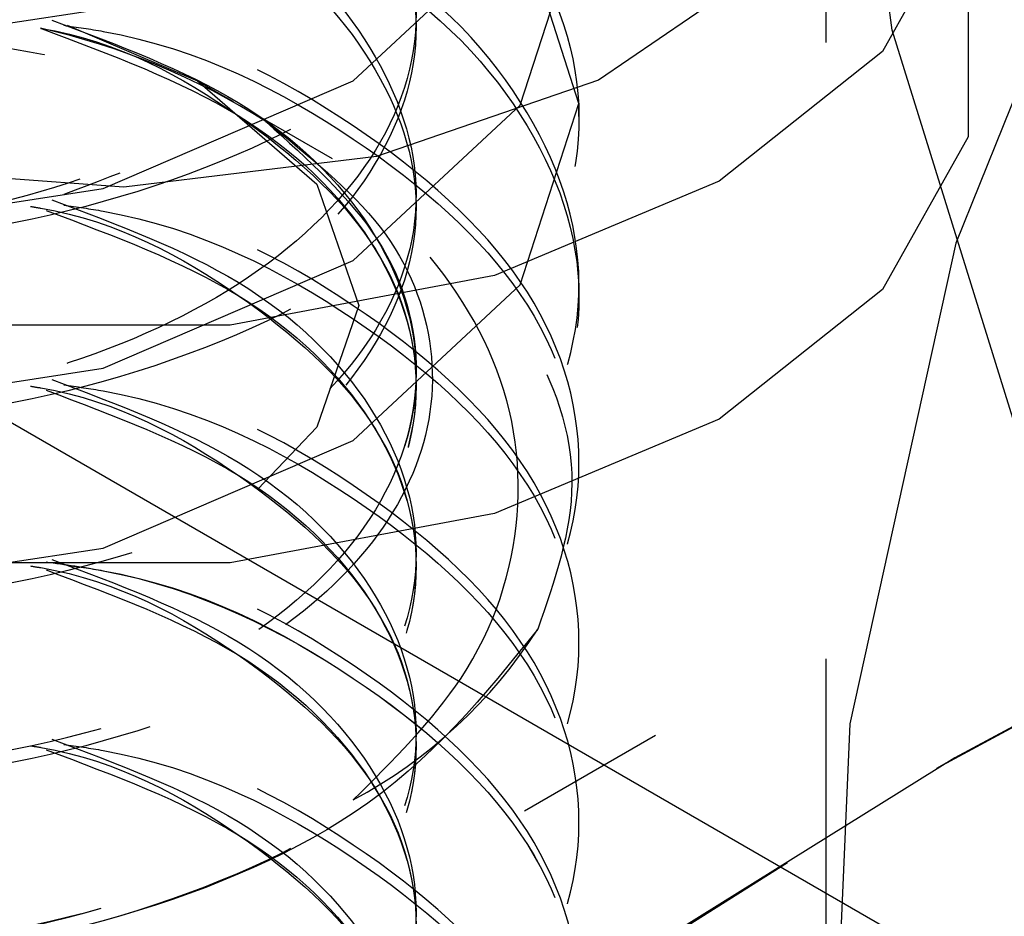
# Model space of a CAD drawing. Header units: inches. Extents: x 1907 to 2452, y -210 to -54.
# Tile 274 of 656: x 1996.67 to 1996.829, y -194.759 to -194.614. Entities that reach past the tile are written whole.
import ezdxf

# ---------------------------------------------------------------- set-up
doc = ezdxf.new("R2010")
doc.units = ezdxf.units.IN
doc.header["$LTSCALE"] = 0.5
doc.header["$MEASUREMENT"] = 0
doc.linetypes.add('HIDDEN', pattern=[0.22499999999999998, 0.15, -0.075])
doc.layers.add('SID-M-H', color=4, linetype='HIDDEN')
doc.layers.add('SID-M-S', color=105, linetype='Continuous')

msp = doc.modelspace()

# ---------------------------------------------------------------- linework, layer by layer
at = {"layer": 'SID-M-H'}
for p, q in [((1997.63872205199, -194.2296977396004), (1996.751421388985, -194.7419255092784)), ((1996.800303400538, -194.5172274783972), (1996.800303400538, -195.7665349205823)), ((1996.811072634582, -194.6152503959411), (1996.80073472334, -194.5368824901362)), ((1996.852159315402, -194.5732458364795), (1996.821384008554, -194.6498063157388)), ((1996.823390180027, -194.5939724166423), (1996.809467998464, -194.6187080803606)), ((1996.760254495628, -194.6271113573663), (1996.750739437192, -194.5976739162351)), ((1996.723642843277, -194.6234577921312), (1996.750739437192, -194.5982244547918)), ((1996.750739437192, -194.6273866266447), (1996.760254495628, -194.5979491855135)), ((1996.790472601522, -194.604887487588), (1996.763400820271, -194.6233396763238)), ((1996.823390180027, -194.6065405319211), (1996.823390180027, -194.6325491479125)), ((1996.635254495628, -194.6190763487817), (1996.683089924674, -194.611760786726)), ((1996.677243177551, -194.6144305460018), (1996.698389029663, -194.6234720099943)), ((1996.835091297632, -194.6926124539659), (1996.811072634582, -194.6152503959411)), ((1996.809467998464, -194.6187080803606), (1996.782986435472, -194.6397494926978)), ((1996.763400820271, -194.6233396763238), (1996.727417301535, -194.6357176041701)), ((1996.683089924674, -194.6409229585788), (1996.723642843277, -194.6234577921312)), ((1996.698389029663, -194.6234720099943), (1996.717743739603, -194.6401939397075)), ((1996.704236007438, -194.6268484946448), (1996.6983992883, -194.6234779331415)), ((1996.723642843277, -194.652619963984), (1996.750739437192, -194.6273866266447)), ((1996.750739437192, -194.6565487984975), (1996.760254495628, -194.6271113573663)), ((1996.760254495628, -194.6292377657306), (1996.760254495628, -194.6271113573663)), ((1996.720260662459, -194.6361023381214), (1996.708282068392, -194.6291849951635)), ((1996.823390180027, -194.6325491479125), (1996.809467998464, -194.6572848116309)), ((1996.727417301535, -194.6357176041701), (1996.686421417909, -194.6406799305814)), ((1996.686421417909, -194.6406799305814), (1996.644855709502, -194.6376889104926)), ((1996.635254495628, -194.6482385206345), (1996.683089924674, -194.6409229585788)), ((1996.717743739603, -194.6401939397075), (1996.724540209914, -194.6599188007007)), ((1996.782986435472, -194.6397494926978), (1996.746537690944, -194.6550369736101)), ((1996.821384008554, -194.6498063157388), (1996.804183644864, -194.7277713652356)), ((1996.683089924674, -194.6700851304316), (1996.723642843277, -194.652619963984)), ((1996.746537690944, -194.6550369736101), (1996.703689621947, -194.6630740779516)), ((1996.723642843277, -194.6817821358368), (1996.750739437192, -194.6565487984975)), ((1996.760254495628, -194.6583999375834), (1996.760254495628, -194.6562735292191)), ((1996.809467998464, -194.6572848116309), (1996.782986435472, -194.678326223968)), ((1996.724540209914, -194.6599188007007), (1996.717743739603, -194.6796436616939)), ((1996.703689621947, -194.6630740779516), (1996.658636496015, -194.6630740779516)), ((1996.635254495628, -194.6774006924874), (1996.683089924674, -194.6700851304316)), ((1996.782986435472, -194.678326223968), (1996.746537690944, -194.6936137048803)), ((1996.717743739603, -194.6796436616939), (1996.708161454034, -194.6896730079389)), ((1996.683089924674, -194.6992473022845), (1996.723642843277, -194.6817821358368)), ((1996.760254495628, -194.6875621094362), (1996.760254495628, -194.685435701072)), ((1996.746537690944, -194.6936137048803), (1996.703689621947, -194.7016508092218)), ((1996.635254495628, -194.7065628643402), (1996.683089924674, -194.6992473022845)), ((1996.703689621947, -194.7016508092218), (1996.658636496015, -194.7016508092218)), ((1996.760254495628, -194.7167242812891), (1996.760254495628, -194.7145978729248)), ((1996.804183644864, -194.7277713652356), (1996.80073472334, -194.8063409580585)), ((1996.821240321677, -194.7332883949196), (1996.727212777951, -194.7917343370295)), ((1996.821025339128, -194.7334125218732), (1996.818262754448, -194.7350078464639)), ((1996.709411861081, -194.8035127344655), (1996.818478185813, -194.7348834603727)), ((1996.760254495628, -194.7458864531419), (1996.760254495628, -194.7437600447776))]:
    msp.add_line(p, q, dxfattribs=at)
for centre, radius, start, end in [((1997.988570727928, -196.8503698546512), 2.417519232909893, 98.91130225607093, 118.9473342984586), ((1997.987442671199, -196.841124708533), 2.408942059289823, 99.0929003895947, 118.9544342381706), ((1996.647787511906, -194.7273144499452), 0.1151734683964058, 57.60975451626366, 77.40704000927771), ((1996.685230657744, -194.6686555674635), 0.08112169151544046, 298.2625837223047, 327.3783150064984)]:
    msp.add_arc(centre, radius, start, end, dxfattribs=at)
for points, knots in [([(1996.618464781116, -194.5919942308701), (1996.605131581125, -194.590711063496), (1996.578612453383, -194.5881589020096), (1996.543002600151, -194.5744761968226), (1996.516747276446, -194.55371357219), (1996.507004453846, -194.5271615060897), (1996.516761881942, -194.5006613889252), (1996.544565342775, -194.478460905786), (1996.586173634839, -194.4642345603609), (1996.635254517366, -194.4604210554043), (1996.684335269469, -194.4678796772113), (1996.725943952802, -194.4857520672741), (1996.753745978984, -194.5115948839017), (1996.763508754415, -194.5417512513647), (1996.753745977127, -194.5719076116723), (1996.72594396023, -194.5977504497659), (1996.684335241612, -194.6156227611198), (1996.635254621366, -194.6230816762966), (1996.586173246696, -194.6192670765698), (1996.544566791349, -194.6050448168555), (1996.516756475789, -194.5828290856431), (1996.507024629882, -194.5563858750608), (1996.516671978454, -194.529621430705), (1996.544904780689, -194.5083694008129), (1996.572353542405, -194.4961853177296), (1996.58928513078, -194.4949836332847), (1996.590222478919, -194.4949171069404)], [0, 0, 0, 0, 0.03674274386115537, 0.07307964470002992, 0.1170958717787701, 0.161112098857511, 0.2051283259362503, 0.2491445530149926, 0.2931607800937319, 0.3371770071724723, 0.3811932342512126, 0.4252094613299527, 0.4692256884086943, 0.5132419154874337, 0.5572581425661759, 0.6012743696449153, 0.6452905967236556, 0.6893068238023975, 0.7333230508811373, 0.777339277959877, 0.8213555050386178, 0.8653717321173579, 0.9093879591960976, 0.9534041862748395, 0.9974204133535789, 1, 1, 1, 1]), ([(1996.549778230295, -194.5137072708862), (1996.554683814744, -194.5099671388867), (1996.566864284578, -194.5006804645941), (1996.596680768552, -194.4911849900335), (1996.635218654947, -194.4885137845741), (1996.673971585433, -194.4947943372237), (1996.70677403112, -194.5092710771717), (1996.728703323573, -194.5300381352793), (1996.736401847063, -194.5542058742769), (1996.728702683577, -194.5783739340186), (1996.706776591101, -194.5991400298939), (1996.673961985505, -194.6136202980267), (1996.635254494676, -194.6198877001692), (1996.596547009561, -194.6172655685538), (1996.563732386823, -194.6064305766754), (1996.541806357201, -194.5893097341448), (1996.534106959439, -194.5687870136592), (1996.541806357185, -194.5482642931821), (1996.563732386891, -194.531143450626), (1996.596547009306, -194.5203084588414), (1996.635254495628, -194.5176863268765), (1996.673961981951, -194.523953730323), (1996.706776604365, -194.5384339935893), (1996.728702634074, -194.5592001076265), (1996.736402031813, -194.5833680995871), (1996.728702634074, -194.6075360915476), (1996.706776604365, -194.6283022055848), (1996.673961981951, -194.6427824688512), (1996.635254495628, -194.6490498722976), (1996.596547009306, -194.6464277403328), (1996.563732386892, -194.635592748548), (1996.541806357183, -194.6184719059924), (1996.534106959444, -194.5979491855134), (1996.541806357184, -194.5774264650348), (1996.563732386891, -194.5603056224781), (1996.59654700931, -194.5494706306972), (1996.635254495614, -194.546848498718), (1996.673961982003, -194.5531159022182), (1996.70677660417, -194.5675961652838), (1996.728702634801, -194.5883622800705), (1996.736402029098, -194.6125302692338), (1996.728702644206, -194.6366982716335), (1996.70677656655, -194.6574643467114), (1996.67396212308, -194.671944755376), (1996.635253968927, -194.6782116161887), (1996.596548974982, -194.6755915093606), (1996.563725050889, -194.6647489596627), (1996.541833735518, -194.6476563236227), (1996.534004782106, -194.6270283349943), (1996.542187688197, -194.6068984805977), (1996.557825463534, -194.5924532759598), (1996.572496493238, -194.5881111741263), (1996.57614907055, -194.5870301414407)], [0, 0, 0, 0, 0.01375995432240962, 0.03416569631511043, 0.05457143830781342, 0.07497718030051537, 0.09538292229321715, 0.1157886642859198, 0.136194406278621, 0.1566001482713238, 0.1770058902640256, 0.1974116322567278, 0.2178173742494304, 0.2382231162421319, 0.2586288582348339, 0.2790346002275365, 0.2994403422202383, 0.3198460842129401, 0.3402518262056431, 0.3606575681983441, 0.3810633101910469, 0.4014690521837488, 0.4218747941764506, 0.4422805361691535, 0.4626862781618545, 0.4830920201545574, 0.503497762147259, 0.5239035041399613, 0.544309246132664, 0.5647149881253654, 0.5851207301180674, 0.60552647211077, 0.6259322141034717, 0.6463379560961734, 0.6667436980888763, 0.6871494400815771, 0.7075551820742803, 0.7279609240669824, 0.7483666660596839, 0.7687724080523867, 0.7891781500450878, 0.8095838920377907, 0.8299896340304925, 0.8503953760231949, 0.8708011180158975, 0.8912068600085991, 0.911612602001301, 0.9320183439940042, 0.9524240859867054, 0.9728298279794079, 0.993235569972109, 1, 1, 1, 1]), ([(1996.676675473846, -194.4977965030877), (1996.67882755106, -194.4980984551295), (1996.697028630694, -194.5006521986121), (1996.725655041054, -194.5155685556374), (1996.753823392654, -194.5405817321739), (1996.763488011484, -194.5709604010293), (1996.753751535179, -194.6010571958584), (1996.725942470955, -194.6269159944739), (1996.684335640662, -194.6447840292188), (1996.635254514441, -194.6522440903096), (1996.586173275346, -194.648429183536), (1996.544566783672, -194.6342070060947), (1996.516756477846, -194.6119912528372), (1996.507024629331, -194.5855480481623), (1996.516671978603, -194.5587836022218), (1996.544904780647, -194.537531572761), (1996.572353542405, -194.5253474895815), (1996.58928513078, -194.5241458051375), (1996.590222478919, -194.5240792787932)], [0, 0, 0, 0, 0.009448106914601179, 0.07990686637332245, 0.150365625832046, 0.2208243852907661, 0.2912831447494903, 0.3617419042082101, 0.432200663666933, 0.5026594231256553, 0.5731181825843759, 0.6435769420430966, 0.7140357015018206, 0.7844944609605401, 0.8549532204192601, 0.9254119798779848, 0.9958707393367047, 1, 1, 1, 1]), ([(1996.590222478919, -194.6156211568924), (1996.581527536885, -194.613237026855), (1996.561562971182, -194.6077627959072), (1996.54195454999, -194.5912849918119), (1996.53406725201, -194.5709539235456), (1996.541816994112, -194.5503798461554), (1996.563729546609, -194.5332727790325), (1996.596547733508, -194.5224340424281), (1996.635254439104, -194.519813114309), (1996.673961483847, -194.526079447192), (1996.706778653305, -194.5405627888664), (1996.728694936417, -194.5613176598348), (1996.736430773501, -194.5855275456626), (1996.72859536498, -194.6095392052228), (1996.708001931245, -194.6300664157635), (1996.68668184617, -194.638122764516), (1996.676675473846, -194.6419039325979)], [0, 0, 0, 0, 0.05649815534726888, 0.1297261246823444, 0.202954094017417, 0.2761820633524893, 0.3494100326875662, 0.4226380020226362, 0.4958659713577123, 0.5690939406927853, 0.6423219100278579, 0.7155498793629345, 0.7887778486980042, 0.8620058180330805, 0.9352337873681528, 1, 1, 1, 1]), ([(1996.676675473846, -194.5269586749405), (1996.67882755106, -194.5272606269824), (1996.697028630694, -194.5298143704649), (1996.725655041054, -194.5447307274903), (1996.753823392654, -194.5697439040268), (1996.763488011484, -194.6001225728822), (1996.753751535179, -194.6302193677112), (1996.725942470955, -194.6560781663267), (1996.684335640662, -194.6739462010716), (1996.635254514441, -194.6814062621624), (1996.586173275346, -194.6775913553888), (1996.544566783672, -194.6633691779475), (1996.516756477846, -194.64115342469), (1996.507024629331, -194.6147102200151), (1996.516671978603, -194.5879457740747), (1996.544904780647, -194.5666937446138), (1996.572353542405, -194.5545096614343), (1996.58928513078, -194.5533079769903), (1996.590222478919, -194.5532414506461)], [0, 0, 0, 0, 0.009448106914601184, 0.07990686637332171, 0.1503656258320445, 0.2208243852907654, 0.2912831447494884, 0.3617419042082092, 0.4322006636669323, 0.502659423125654, 0.5731181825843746, 0.6435769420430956, 0.7140357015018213, 0.7844944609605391, 0.8549532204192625, 0.925411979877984, 0.995870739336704, 1, 1, 1, 1]), ([(1996.702492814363, -194.56545817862), (1996.709864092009, -194.5682757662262), (1996.731369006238, -194.5764957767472), (1996.753413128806, -194.599371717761), (1996.763597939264, -194.6291599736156), (1996.75372208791, -194.6594149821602), (1996.72595033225, -194.6852313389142), (1996.684333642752, -194.7031109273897), (1996.635254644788, -194.7105672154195), (1996.586174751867, -194.7067558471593), (1996.544560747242, -194.6925232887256), (1996.516779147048, -194.6703455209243), (1996.506939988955, -194.6437607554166), (1996.516987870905, -194.6175245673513), (1996.541048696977, -194.5966263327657), (1996.565268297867, -194.5896440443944), (1996.57523791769, -194.5867698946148)], [0, 0, 0, 0, 0.03944746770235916, 0.1150837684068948, 0.1907200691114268, 0.2663563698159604, 0.3419926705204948, 0.4176289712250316, 0.4932652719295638, 0.5689015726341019, 0.6445378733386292, 0.720174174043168, 0.7958104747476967, 0.8714467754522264, 0.9470830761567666, 1, 1, 1, 1]), ([(1996.694554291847, -194.5661625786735), (1996.698138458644, -194.5676203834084), (1996.712736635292, -194.5735579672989), (1996.728308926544, -194.5907924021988), (1996.736534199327, -194.6146059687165), (1996.72856767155, -194.6387238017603), (1996.708007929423, -194.6592237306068), (1996.686683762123, -194.6672833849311), (1996.676675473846, -194.6710661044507)], [0, 0, 0, 0, 0.06246205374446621, 0.2544055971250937, 0.4463491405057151, 0.638292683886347, 0.8302362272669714, 1, 1, 1, 1]), ([(1996.579883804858, -194.6122224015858), (1996.568231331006, -194.6155329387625), (1996.542267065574, -194.6229095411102), (1996.516930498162, -194.6445212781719), (1996.506955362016, -194.6708069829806), (1996.516775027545, -194.6973784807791), (1996.544561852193, -194.7195598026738), (1996.586174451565, -194.7337914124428), (1996.635254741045, -194.7376030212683), (1996.684333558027, -194.7301467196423), (1996.725950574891, -194.7122669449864), (1996.75372120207, -194.6864513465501), (1996.763601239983, -194.656193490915), (1996.75340081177, -194.6264158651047), (1996.731560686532, -194.60366802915), (1996.710326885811, -194.5955304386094), (1996.703213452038, -194.5928043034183)], [0, 0, 0, 0, 0.06113451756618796, 0.1362211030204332, 0.211307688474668, 0.2863942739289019, 0.3614808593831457, 0.4365674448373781, 0.5116540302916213, 0.5867406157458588, 0.6618272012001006, 0.73691378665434, 0.8120003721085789, 0.8870869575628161, 0.9621735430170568, 1, 1, 1, 1]), ([(1996.699649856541, -194.5933959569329), (1996.708041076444, -194.5965724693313), (1996.73061512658, -194.6051179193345), (1996.753458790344, -194.6285028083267), (1996.763585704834, -194.6583304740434), (1996.753725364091, -194.6885749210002), (1996.725949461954, -194.7143941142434), (1996.684333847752, -194.73227291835), (1996.635254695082, -194.7397295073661), (1996.586174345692, -194.7359177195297), (1996.544562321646, -194.7216865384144), (1996.516773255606, -194.6995036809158), (1996.506961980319, -194.672937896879), (1996.516905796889, -194.6466308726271), (1996.542846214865, -194.624675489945), (1996.569642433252, -194.6171105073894), (1996.582100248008, -194.613593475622)], [0, 0, 0, 0, 0.04395429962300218, 0.1182458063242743, 0.1925373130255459, 0.2668288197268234, 0.3411203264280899, 0.4154118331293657, 0.4897033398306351, 0.5639948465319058, 0.6382863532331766, 0.7125778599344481, 0.7868693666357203, 0.8611608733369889, 0.9354523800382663, 1, 1, 1, 1]), ([(1996.696268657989, -194.5939573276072), (1996.699250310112, -194.5951830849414), (1996.713201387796, -194.6009183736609), (1996.728275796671, -194.6178652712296), (1996.736516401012, -194.6416011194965), (1996.728671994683, -194.6658849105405), (1996.706784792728, -194.6866199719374), (1996.673959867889, -194.7011086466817), (1996.635254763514, -194.7073734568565), (1996.596548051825, -194.7047532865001), (1996.563727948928, -194.6939130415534), (1996.541823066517, -194.6768112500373), (1996.534044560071, -194.6562175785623), (1996.54203924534, -194.6359596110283), (1996.559938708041, -194.6203939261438), (1996.577585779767, -194.615417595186), (1996.584054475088, -194.613593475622)], [0, 0, 0, 0, 0.02115208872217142, 0.098970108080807, 0.1767881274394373, 0.2546061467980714, 0.3324241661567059, 0.4102421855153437, 0.4880602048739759, 0.5658782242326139, 0.6436962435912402, 0.7215142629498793, 0.7993322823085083, 0.8771503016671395, 0.9549683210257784, 0.9999999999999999, 0.9999999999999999, 0.9999999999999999, 0.9999999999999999]), ([(1996.692775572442, -194.5945372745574), (1996.696988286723, -194.596233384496), (1996.712256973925, -194.6023808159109), (1996.728347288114, -194.6199277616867), (1996.736525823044, -194.643776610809), (1996.728562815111, -194.6678789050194), (1996.708192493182, -194.6882466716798), (1996.687135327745, -194.6962214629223), (1996.677385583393, -194.6999138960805)], [0, 0, 0, 0, 0.07267116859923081, 0.2633915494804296, 0.4541119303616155, 0.6448323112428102, 0.8355526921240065, 0.9999999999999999, 0.9999999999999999, 0.9999999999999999, 0.9999999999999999]), ([(1996.579883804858, -194.6413845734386), (1996.568231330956, -194.6446951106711), (1996.542267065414, -194.6520717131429), (1996.516930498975, -194.6736834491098), (1996.506955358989, -194.6999691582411), (1996.51677503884, -194.726540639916), (1996.544561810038, -194.7487220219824), (1996.586174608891, -194.7629534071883), (1996.635254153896, -194.7667658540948), (1996.684335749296, -194.7593064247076), (1996.725942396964, -194.7414383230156), (1996.75375172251, -194.7155791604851), (1996.763487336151, -194.6854838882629), (1996.753825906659, -194.6550994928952), (1996.725645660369, -194.630107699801), (1996.697249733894, -194.615238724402), (1996.679298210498, -194.6126980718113), (1996.677385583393, -194.6124273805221)], [0, 0, 0, 0, 0.05843403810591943, 0.1302038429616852, 0.2019736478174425, 0.2737434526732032, 0.3455132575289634, 0.4172830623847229, 0.4890528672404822, 0.5608226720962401, 0.6325924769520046, 0.7043622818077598, 0.7761320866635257, 0.847901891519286, 0.9196716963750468, 0.9914415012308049, 1, 1, 1, 1]), ([(1996.674751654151, -194.613593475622), (1996.685458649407, -194.6176181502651), (1996.707500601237, -194.6259035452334), (1996.72861508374, -194.6467964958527), (1996.736425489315, -194.6708251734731), (1996.728696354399, -194.6950305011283), (1996.706778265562, -194.7157865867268), (1996.673961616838, -194.7302696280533), (1996.635254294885, -194.7365359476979), (1996.596548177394, -194.7339153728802), (1996.563727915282, -194.7230752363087), (1996.541823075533, -194.705973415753), (1996.534044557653, -194.6853797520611), (1996.542039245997, -194.6651217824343), (1996.559938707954, -194.6495560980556), (1996.577585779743, -194.6445797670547), (1996.584054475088, -194.6427556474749)], [0, 0, 0, 0, 0.06984989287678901, 0.1437964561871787, 0.217743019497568, 0.2916895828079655, 0.3656361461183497, 0.4395827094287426, 0.5135292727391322, 0.5874758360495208, 0.6614223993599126, 0.7353689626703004, 0.8093155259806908, 0.8832620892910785, 0.9572086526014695, 0.9999999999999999, 0.9999999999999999, 0.9999999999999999, 0.9999999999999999]), ([(1996.676675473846, -194.6144451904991), (1996.678827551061, -194.6147471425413), (1996.697028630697, -194.6173008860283), (1996.725655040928, -194.6322172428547), (1996.753823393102, -194.6572304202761), (1996.763488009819, -194.6876090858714), (1996.753751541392, -194.7177058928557), (1996.725942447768, -194.7435646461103), (1996.684335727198, -194.7614328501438), (1996.635254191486, -194.7688922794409), (1996.58617448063, -194.7650797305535), (1996.544562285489, -194.7508487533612), (1996.516773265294, -194.7286658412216), (1996.506961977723, -194.7021000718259), (1996.516905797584, -194.6757930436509), (1996.542846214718, -194.6538376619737), (1996.569642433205, -194.646272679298), (1996.582100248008, -194.6427556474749)], [0, 0, 0, 0, 0.009576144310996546, 0.08098973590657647, 0.1524033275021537, 0.2238169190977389, 0.2952305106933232, 0.3666441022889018, 0.4380576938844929, 0.5094712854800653, 0.5808848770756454, 0.6522984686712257, 0.7237120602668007, 0.7951256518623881, 0.8665392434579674, 0.9379528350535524, 1, 1, 1, 1]), ([(1996.709483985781, -194.6300597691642), (1996.716358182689, -194.6355536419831), (1996.7301065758, -194.6465413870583), (1996.737970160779, -194.6669057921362), (1996.73507944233, -194.6875517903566), (1996.720937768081, -194.7069230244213), (1996.696790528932, -194.7226182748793), (1996.66532846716, -194.7332285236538), (1996.629775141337, -194.7372330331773), (1996.593980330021, -194.7343990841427), (1996.562017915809, -194.7249151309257), (1996.537498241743, -194.7096550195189), (1996.52327712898, -194.6905938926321), (1996.521383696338, -194.6695692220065), (1996.532016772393, -194.6492725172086), (1996.554464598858, -194.631947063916), (1996.586400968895, -194.6197228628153), (1996.62440733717, -194.6142200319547), (1996.664514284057, -194.6162693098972), (1996.702120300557, -194.6259494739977), (1996.733031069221, -194.6424019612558), (1996.753496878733, -194.6640558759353), (1996.761896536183, -194.6885208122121), (1996.75630510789, -194.704519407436), (1996.753555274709, -194.7123874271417)], [0, 0, 0, 0, 0.04105051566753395, 0.08210102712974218, 0.1231263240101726, 0.165175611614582, 0.2073802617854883, 0.2501556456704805, 0.2935314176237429, 0.3370485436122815, 0.3815882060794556, 0.4261064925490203, 0.4715568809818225, 0.5172530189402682, 0.5634349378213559, 0.6103006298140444, 0.6572299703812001, 0.7052591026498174, 0.7532700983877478, 0.8021306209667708, 0.8513180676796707, 0.9009149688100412, 0.9512705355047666, 1, 1, 1, 1]), ([(1996.672898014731, -194.6149116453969), (1996.68428174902, -194.6191655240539), (1996.707023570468, -194.6276636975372), (1996.728632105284, -194.6489114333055), (1996.736420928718, -194.6729546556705), (1996.728697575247, -194.6971560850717), (1996.706777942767, -194.7179132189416), (1996.673961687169, -194.7323959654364), (1996.635254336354, -194.7386624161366), (1996.596547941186, -194.7360416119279), (1996.563728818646, -194.725202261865), (1996.541819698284, -194.7080975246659), (1996.534057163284, -194.6875147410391), (1996.541992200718, -194.667216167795), (1996.560792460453, -194.6511754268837), (1996.57965507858, -194.6459382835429), (1996.587288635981, -194.643818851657)], [0, 0, 0, 0, 0.07325343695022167, 0.1463418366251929, 0.2194302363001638, 0.2925186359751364, 0.3656070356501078, 0.4386954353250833, 0.5117838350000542, 0.5848722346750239, 0.6579606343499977, 0.7310490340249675, 0.8041374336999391, 0.8772258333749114, 0.9503142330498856, 1, 1, 1, 1]), ([(1996.723642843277, -194.7401064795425), (1996.730077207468, -194.7337010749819), (1996.744138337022, -194.7197032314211), (1996.752390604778, -194.693934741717), (1996.748141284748, -194.6671586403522), (1996.730041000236, -194.6430914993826), (1996.703890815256, -194.6250106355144), (1996.682606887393, -194.6180752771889), (1996.672898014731, -194.6149116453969)], [0, 0, 0, 0, 0.153938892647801, 0.3364053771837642, 0.5189921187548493, 0.6936409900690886, 0.8602513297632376, 1, 1, 1, 1]), ([(1996.672944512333, -194.6149297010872), (1996.672956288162, -194.6149316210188), (1996.685543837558, -194.6169838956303), (1996.706475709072, -194.6287011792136), (1996.728775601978, -194.648629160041), (1996.736411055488, -194.6730622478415), (1996.72859357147, -194.697007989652), (1996.708186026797, -194.7174157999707), (1996.687133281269, -194.7253858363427), (1996.677385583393, -194.7290760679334)], [0, 0, 0, 0, 0.0001597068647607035, 0.1707156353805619, 0.3412715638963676, 0.5118274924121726, 0.6823834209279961, 0.8529393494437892, 0.9999999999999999, 0.9999999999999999, 0.9999999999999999, 0.9999999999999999]), ([(1996.709483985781, -194.6300597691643), (1996.716335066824, -194.6362425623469), (1996.729995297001, -194.6485703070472), (1996.736045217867, -194.6716125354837), (1996.728739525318, -194.6950075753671), (1996.706766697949, -194.715792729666), (1996.67396471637, -194.7302679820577), (1996.635253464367, -194.7365363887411), (1996.596548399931, -194.733915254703), (1996.563727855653, -194.7230752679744), (1996.541823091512, -194.7059734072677), (1996.534044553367, -194.6853797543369), (1996.54203924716, -194.6651217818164), (1996.5599387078, -194.649556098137), (1996.577585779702, -194.6445797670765), (1996.584054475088, -194.6427556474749)], [0, 0, 0, 0, 0.07399519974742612, 0.147537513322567, 0.2281205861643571, 0.3087036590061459, 0.389286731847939, 0.4698698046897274, 0.5504528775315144, 0.6310359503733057, 0.7116190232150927, 0.7922020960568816, 0.8727851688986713, 0.9533682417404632, 1, 1, 1, 1]), ([(1996.579883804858, -194.6705467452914), (1996.568231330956, -194.6738572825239), (1996.542267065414, -194.6812338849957), (1996.516930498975, -194.7028456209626), (1996.506955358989, -194.7291313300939), (1996.51677503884, -194.7557028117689), (1996.544561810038, -194.7778841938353), (1996.586174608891, -194.7921155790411), (1996.635254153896, -194.7959280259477), (1996.684335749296, -194.7884685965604), (1996.725942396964, -194.7706004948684), (1996.75375172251, -194.744741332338), (1996.763487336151, -194.7146460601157), (1996.753825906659, -194.684261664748), (1996.725645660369, -194.6592698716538), (1996.697249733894, -194.6444008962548), (1996.679298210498, -194.6418602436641), (1996.677385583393, -194.6415895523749)], [0, 0, 0, 0, 0.05843403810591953, 0.1302038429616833, 0.2019736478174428, 0.2737434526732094, 0.3455132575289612, 0.4172830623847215, 0.489052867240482, 0.5608226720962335, 0.6325924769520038, 0.7043622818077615, 0.776132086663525, 0.8479018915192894, 0.9196716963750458, 0.9914415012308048, 1, 1, 1, 1]), ([(1996.579883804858, -194.6413845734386), (1996.568231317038, -194.6446951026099), (1996.542267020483, -194.6520716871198), (1996.51693072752, -194.6736835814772), (1996.506954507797, -194.6999686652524), (1996.516778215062, -194.7265424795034), (1996.544549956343, -194.7487151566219), (1996.586218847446, -194.7629790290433), (1996.635089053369, -194.7666702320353), (1996.68495191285, -194.7596632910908), (1996.710745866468, -194.7466254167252), (1996.723642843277, -194.7401064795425)], [0, 0, 0, 0, 0.09237232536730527, 0.2058257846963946, 0.3192792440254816, 0.432732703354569, 0.5461861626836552, 0.6596396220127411, 0.7730930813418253, 0.8865465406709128, 1, 1, 1, 1]), ([(1996.753555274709, -194.7123874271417), (1996.745012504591, -194.7230192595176), (1996.729104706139, -194.7428171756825), (1996.684098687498, -194.7613814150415), (1996.635317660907, -194.768906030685), (1996.586157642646, -194.7650761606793), (1996.544566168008, -194.7508492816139), (1996.516774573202, -194.7286672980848), (1996.50695286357, -194.7020937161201), (1996.516940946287, -194.6758170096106), (1996.542030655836, -194.6543447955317), (1996.567655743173, -194.6470449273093), (1996.578980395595, -194.643818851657)], [0, 0, 0, 0, 0.1165525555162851, 0.2170366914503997, 0.3175208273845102, 0.4180049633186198, 0.518489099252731, 0.6189732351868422, 0.7194573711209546, 0.8199415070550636, 0.9204256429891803, 1, 1, 1, 1]), ([(1996.676675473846, -194.6436073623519), (1996.678827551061, -194.6439093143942), (1996.697028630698, -194.6464630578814), (1996.725655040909, -194.6613794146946), (1996.753823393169, -194.6863925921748), (1996.763488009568, -194.7167712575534), (1996.753751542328, -194.7468680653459), (1996.725942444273, -194.7727268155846), (1996.684335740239, -194.7905950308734), (1996.635254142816, -194.7980544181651), (1996.586174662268, -194.7942420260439), (1996.544561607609, -194.7800104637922), (1996.516775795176, -194.7578297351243), (1996.506952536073, -194.7312558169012), (1996.516941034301, -194.7049792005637), (1996.542030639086, -194.6835069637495), (1996.567655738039, -194.676207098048), (1996.578980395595, -194.6729810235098)], [0, 0, 0, 0, 0.009629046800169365, 0.0814371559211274, 0.1532452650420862, 0.2250533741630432, 0.2968614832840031, 0.3686695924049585, 0.4404777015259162, 0.5122858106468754, 0.584093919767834, 0.6559020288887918, 0.7277101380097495, 0.7995182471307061, 0.8713263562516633, 0.9431344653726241, 1, 1, 1, 1]), ([(1996.676675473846, -194.6436073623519), (1996.678827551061, -194.6439093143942), (1996.697028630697, -194.6464630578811), (1996.725655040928, -194.6613794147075), (1996.753823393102, -194.6863925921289), (1996.763488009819, -194.7167712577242), (1996.753751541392, -194.7468680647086), (1996.725942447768, -194.7727268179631), (1996.684335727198, -194.7905950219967), (1996.635254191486, -194.7980544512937), (1996.58617448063, -194.7942419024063), (1996.544562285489, -194.780010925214), (1996.516773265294, -194.7578280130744), (1996.506961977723, -194.7312622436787), (1996.516905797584, -194.7049552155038), (1996.542846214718, -194.6829998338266), (1996.569642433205, -194.6754348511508), (1996.582100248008, -194.6719178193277)], [0, 0, 0, 0, 0.009576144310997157, 0.08098973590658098, 0.1524033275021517, 0.223816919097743, 0.2952305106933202, 0.3666441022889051, 0.438057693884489, 0.509471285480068, 0.5808848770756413, 0.6522984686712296, 0.7237120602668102, 0.7951256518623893, 0.8665392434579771, 0.9379528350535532, 1, 1, 1, 1]), ([(1996.674751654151, -194.6427556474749), (1996.685458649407, -194.6467803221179), (1996.707500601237, -194.6550657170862), (1996.72861508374, -194.6759586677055), (1996.736425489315, -194.6999873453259), (1996.728696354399, -194.7241926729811), (1996.706778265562, -194.7449487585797), (1996.673961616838, -194.7594317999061), (1996.635254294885, -194.7656981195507), (1996.596548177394, -194.7630775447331), (1996.563727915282, -194.7522374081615), (1996.541823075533, -194.7351355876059), (1996.534044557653, -194.7145419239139), (1996.542039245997, -194.6942839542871), (1996.559938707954, -194.6787182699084), (1996.577585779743, -194.6737419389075), (1996.584054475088, -194.6719178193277)], [0, 0, 0, 0, 0.06984989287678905, 0.1437964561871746, 0.217743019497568, 0.2916895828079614, 0.36563614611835, 0.4395827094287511, 0.5135292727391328, 0.5874758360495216, 0.6614223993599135, 0.7353689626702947, 0.8093155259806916, 0.8832620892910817, 0.9572086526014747, 0.9999999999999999, 0.9999999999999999, 0.9999999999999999, 0.9999999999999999]), ([(1996.671271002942, -194.643818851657), (1996.671841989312, -194.6439093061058), (1996.68501843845, -194.6459966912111), (1996.70650310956, -194.6578136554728), (1996.728768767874, -194.6778049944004), (1996.736410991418, -194.7022194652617), (1996.728600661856, -194.7261763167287), (1996.708000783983, -194.7467176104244), (1996.686681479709, -194.754772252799), (1996.676675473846, -194.7585526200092)], [0, 0, 0, 0, 0.007638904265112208, 0.1762802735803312, 0.3449216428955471, 0.5135630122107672, 0.6822043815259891, 0.850845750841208, 0.9999999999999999, 0.9999999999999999, 0.9999999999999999, 0.9999999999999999]), ([(1996.673815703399, -194.6444676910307), (1996.684864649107, -194.648611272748), (1996.70725905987, -194.657009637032), (1996.728615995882, -194.6780696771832), (1996.736453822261, -194.7021498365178), (1996.728582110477, -194.7261901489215), (1996.708188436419, -194.7465737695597), (1996.687134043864, -194.7545466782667), (1996.677385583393, -194.7582382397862)], [0, 0, 0, 0, 0.1668688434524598, 0.3382159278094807, 0.5095630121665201, 0.6809100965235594, 0.8522571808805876, 1, 1, 1, 1]), ([(1996.579883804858, -194.6997089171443), (1996.568231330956, -194.7030194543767), (1996.542267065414, -194.7103960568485), (1996.516930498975, -194.7320077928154), (1996.506955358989, -194.7582935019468), (1996.51677503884, -194.7848649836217), (1996.544561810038, -194.8070463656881), (1996.586174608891, -194.8212777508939), (1996.635254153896, -194.8250901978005), (1996.684335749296, -194.8176307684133), (1996.725942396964, -194.7997626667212), (1996.75375172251, -194.7739035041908), (1996.763487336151, -194.7438082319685), (1996.753825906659, -194.7134238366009), (1996.725645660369, -194.6884320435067), (1996.697249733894, -194.6735630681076), (1996.679298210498, -194.671022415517), (1996.677385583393, -194.6707517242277)], [0, 0, 0, 0, 0.05843403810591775, 0.1302038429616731, 0.2019736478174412, 0.2737434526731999, 0.3455132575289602, 0.4172830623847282, 0.489052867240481, 0.5608226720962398, 0.6325924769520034, 0.7043622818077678, 0.7761320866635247, 0.8479018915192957, 0.9196716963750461, 0.9914415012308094, 1, 1, 1, 1]), ([(1996.676675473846, -194.6727695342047), (1996.678827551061, -194.673071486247), (1996.697028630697, -194.6756252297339), (1996.725655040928, -194.6905415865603), (1996.753823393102, -194.7155547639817), (1996.763488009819, -194.7459334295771), (1996.753751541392, -194.7760302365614), (1996.725942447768, -194.8018889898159), (1996.684335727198, -194.8197571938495), (1996.635254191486, -194.8272166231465), (1996.58617448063, -194.8234040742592), (1996.544562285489, -194.8091730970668), (1996.516773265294, -194.7869901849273), (1996.506961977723, -194.7604244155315), (1996.516905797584, -194.7341173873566), (1996.542846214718, -194.7121620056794), (1996.569642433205, -194.7045970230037), (1996.582100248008, -194.7010799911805)], [0, 0, 0, 0, 0.009576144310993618, 0.0809897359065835, 0.1524033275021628, 0.2238169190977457, 0.2952305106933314, 0.366644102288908, 0.4380576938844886, 0.5094712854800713, 0.5808848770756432, 0.6522984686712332, 0.7237120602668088, 0.7951256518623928, 0.866539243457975, 0.9379528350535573, 1, 1, 1, 1]), ([(1996.676675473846, -194.6727695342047), (1996.678827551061, -194.673071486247), (1996.697028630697, -194.6756252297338), (1996.725655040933, -194.6905415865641), (1996.753823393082, -194.7155547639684), (1996.763488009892, -194.7459334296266), (1996.75375154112, -194.7760302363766), (1996.725942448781, -194.8018889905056), (1996.684335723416, -194.8197571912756), (1996.635254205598, -194.8272166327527), (1996.586174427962, -194.8234040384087), (1996.54456248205, -194.8091732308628), (1996.516772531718, -194.786989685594), (1996.506964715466, -194.7604262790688), (1996.516895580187, -194.7341104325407), (1996.543096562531, -194.7120057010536), (1996.57025287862, -194.7043591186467), (1996.583059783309, -194.7007529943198)], [0, 0, 0, 0, 0.009559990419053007, 0.08085311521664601, 0.1521462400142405, 0.2234393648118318, 0.2947324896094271, 0.3660256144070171, 0.4373187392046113, 0.5086118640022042, 0.5799049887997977, 0.6511981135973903, 0.7224912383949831, 0.7937843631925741, 0.8650774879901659, 0.9363706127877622, 1, 1, 1, 1]), ([(1996.674751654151, -194.6719178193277), (1996.685458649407, -194.6759424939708), (1996.707500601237, -194.6842278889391), (1996.72861508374, -194.7051208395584), (1996.736425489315, -194.7291495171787), (1996.728696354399, -194.753354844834), (1996.706778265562, -194.7741109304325), (1996.673961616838, -194.788593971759), (1996.635254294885, -194.7948602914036), (1996.596548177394, -194.7922397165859), (1996.563727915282, -194.7813995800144), (1996.541823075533, -194.7642977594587), (1996.534044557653, -194.7437040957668), (1996.542039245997, -194.7234461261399), (1996.559938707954, -194.7078804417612), (1996.577585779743, -194.7029041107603), (1996.584054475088, -194.7010799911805)], [0, 0, 0, 0, 0.06984989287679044, 0.1437964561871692, 0.2177430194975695, 0.2916895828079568, 0.3656361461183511, 0.4395827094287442, 0.5135292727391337, 0.587475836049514, 0.661422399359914, 0.7353689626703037, 0.8093155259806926, 0.8832620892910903, 0.9572086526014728, 1, 1, 1, 1]), ([(1996.671271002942, -194.6729810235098), (1996.671841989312, -194.6730714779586), (1996.68501843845, -194.675158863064), (1996.70650310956, -194.6869758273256), (1996.728768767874, -194.7069671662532), (1996.736410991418, -194.7313816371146), (1996.728600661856, -194.7553384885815), (1996.708000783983, -194.7758797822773), (1996.686681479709, -194.7839344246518), (1996.676675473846, -194.787714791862)], [0, 0, 0, 0, 0.00763890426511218, 0.1762802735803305, 0.344921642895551, 0.5135630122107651, 0.6822043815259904, 0.8508457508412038, 1, 1, 1, 1]), ([(1996.673815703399, -194.6736298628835), (1996.68486460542, -194.6777734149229), (1996.707258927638, -194.6861717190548), (1996.728616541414, -194.7072322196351), (1996.736451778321, -194.7313106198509), (1996.728589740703, -194.7553575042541), (1996.708003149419, -194.7758756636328), (1996.686682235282, -194.7839331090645), (1996.676675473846, -194.787714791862)], [0, 0, 0, 0, 0.1662363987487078, 0.3369340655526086, 0.5076317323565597, 0.6783293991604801, 0.8490270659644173, 1, 1, 1, 1]), ([(1996.579883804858, -194.7288710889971), (1996.568231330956, -194.7321816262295), (1996.542267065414, -194.7395582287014), (1996.516930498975, -194.7611699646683), (1996.506955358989, -194.7874556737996), (1996.51677503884, -194.8140271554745), (1996.544561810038, -194.836208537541), (1996.586174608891, -194.8504399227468), (1996.635254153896, -194.8542523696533), (1996.684335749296, -194.8467929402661), (1996.725942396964, -194.828924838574), (1996.75375172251, -194.8030656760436), (1996.763487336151, -194.7729704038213), (1996.753825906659, -194.7425860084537), (1996.725645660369, -194.7175942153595), (1996.697249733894, -194.7027252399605), (1996.679298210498, -194.7001845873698), (1996.677385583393, -194.6999138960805)], [0, 0, 0, 0, 0.05843403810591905, 0.130203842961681, 0.2019736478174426, 0.273743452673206, 0.3455132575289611, 0.4172830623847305, 0.4890528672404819, 0.560822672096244, 0.6325924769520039, 0.7043622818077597, 0.7761320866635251, 0.8479018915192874, 0.919671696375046, 0.9914415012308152, 0.9999999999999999, 0.9999999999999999, 0.9999999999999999, 0.9999999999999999]), ([(1996.673815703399, -194.701494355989), (1996.676934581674, -194.7019177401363), (1996.69614029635, -194.704524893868), (1996.72569015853, -194.7196406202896), (1996.753813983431, -194.7447338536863), (1996.7634905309, -194.7750910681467), (1996.753750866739, -194.8051936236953), (1996.725942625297, -194.8310508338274), (1996.684335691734, -194.8489194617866), (1996.635254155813, -194.8563787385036), (1996.586174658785, -194.8525663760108), (1996.544561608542, -194.8383348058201), (1996.516775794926, -194.8161540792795), (1996.50695253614, -194.7895801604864), (1996.516941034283, -194.7633035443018), (1996.542030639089, -194.741831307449), (1996.56765573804, -194.7345314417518), (1996.578980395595, -194.7313053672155)], [0, 0, 0, 0, 0.01386247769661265, 0.08536363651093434, 0.1568647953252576, 0.228365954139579, 0.2998671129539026, 0.3713682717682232, 0.4428694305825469, 0.5143705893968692, 0.5858717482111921, 0.6573729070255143, 0.7288740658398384, 0.8003752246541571, 0.8718763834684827, 0.9433775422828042, 1, 1, 1, 1]), ([(1996.674751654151, -194.7010799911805), (1996.685458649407, -194.7051046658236), (1996.707500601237, -194.7133900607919), (1996.72861508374, -194.7342830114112), (1996.736425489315, -194.7583116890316), (1996.728696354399, -194.7825170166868), (1996.706778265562, -194.8032731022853), (1996.673961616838, -194.8177561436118), (1996.635254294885, -194.8240224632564), (1996.596548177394, -194.8214018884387), (1996.563727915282, -194.8105617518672), (1996.541823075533, -194.7934599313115), (1996.534044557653, -194.7728662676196), (1996.542039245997, -194.7526082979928), (1996.559938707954, -194.7370426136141), (1996.577585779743, -194.7320662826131), (1996.584054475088, -194.7302421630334)], [0, 0, 0, 0, 0.06984989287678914, 0.1437964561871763, 0.2177430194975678, 0.2916895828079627, 0.3656361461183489, 0.4395827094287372, 0.5135292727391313, 0.5874758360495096, 0.6614223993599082, 0.735368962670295, 0.809315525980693, 0.883262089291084, 0.9572086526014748, 1, 1, 1, 1]), ([(1996.676675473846, -194.7019317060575), (1996.678827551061, -194.7022336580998), (1996.697028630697, -194.7047874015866), (1996.725655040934, -194.7197037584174), (1996.75382339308, -194.7447169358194), (1996.763488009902, -194.7750956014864), (1996.753751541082, -194.8051924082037), (1996.725942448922, -194.8310511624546), (1996.684335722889, -194.8489193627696), (1996.635254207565, -194.8563788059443), (1996.586174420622, -194.8525662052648), (1996.544562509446, -194.8383354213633), (1996.516772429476, -194.8161517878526), (1996.506965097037, -194.7895887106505), (1996.516894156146, -194.7632716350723), (1996.543131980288, -194.7411457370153), (1996.570339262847, -194.7334876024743), (1996.583195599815, -194.7298688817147)], [0, 0, 0, 0, 0.00955770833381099, 0.08083381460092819, 0.1521099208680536, 0.2233860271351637, 0.2946621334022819, 0.3659382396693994, 0.4372143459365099, 0.508490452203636, 0.5797665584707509, 0.651042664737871, 0.7223187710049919, 0.7935948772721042, 0.8648709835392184, 0.936147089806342, 1, 1, 1, 1]), ([(1996.671271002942, -194.7021431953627), (1996.671841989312, -194.7022336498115), (1996.68501843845, -194.7043210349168), (1996.70650310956, -194.7161379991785), (1996.728768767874, -194.7361293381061), (1996.736410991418, -194.7605438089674), (1996.728600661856, -194.7845006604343), (1996.708000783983, -194.8050419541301), (1996.686681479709, -194.8130965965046), (1996.676675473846, -194.8168769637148)], [0, 0, 0, 0, 0.007638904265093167, 0.176280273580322, 0.3449216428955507, 0.5135630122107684, 0.6822043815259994, 0.8508457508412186, 1, 1, 1, 1]), ([(1996.673815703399, -194.7027920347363), (1996.68486460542, -194.7069355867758), (1996.707258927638, -194.7153338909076), (1996.728616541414, -194.7363943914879), (1996.736451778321, -194.7604727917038), (1996.728589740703, -194.7845196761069), (1996.708003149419, -194.8050378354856), (1996.686682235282, -194.8130952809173), (1996.676675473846, -194.8168769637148)], [0, 0, 0, 0, 0.1662363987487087, 0.3369340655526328, 0.5076317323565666, 0.678329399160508, 0.8490270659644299, 1, 1, 1, 1]), ([(1996.579883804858, -194.7580332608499), (1996.568231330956, -194.7613437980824), (1996.542267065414, -194.7687204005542), (1996.516930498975, -194.7903321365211), (1996.506955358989, -194.8166178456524), (1996.51677503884, -194.8431893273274), (1996.544561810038, -194.8653707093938), (1996.586174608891, -194.8796020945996), (1996.635254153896, -194.8834145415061), (1996.684335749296, -194.8759551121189), (1996.725942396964, -194.8580870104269), (1996.75375172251, -194.8322278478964), (1996.763487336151, -194.8021325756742), (1996.753825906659, -194.7717481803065), (1996.725645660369, -194.7467563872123), (1996.697249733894, -194.7318874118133), (1996.679298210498, -194.7293467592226), (1996.677385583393, -194.7290760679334)], [0, 0, 0, 0, 0.05843403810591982, 0.1302038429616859, 0.2019736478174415, 0.2737434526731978, 0.3455132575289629, 0.4172830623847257, 0.4890528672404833, 0.560822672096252, 0.6325924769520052, 0.7043622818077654, 0.7761320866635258, 0.8479018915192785, 0.9196716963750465, 0.9914415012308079, 1, 1, 1, 1]), ([(1996.674751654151, -194.7302421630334), (1996.685458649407, -194.7342668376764), (1996.707500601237, -194.7425522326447), (1996.72861508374, -194.763445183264), (1996.736425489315, -194.7874738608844), (1996.728696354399, -194.8116791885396), (1996.706778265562, -194.8324352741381), (1996.673961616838, -194.8469183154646), (1996.635254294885, -194.8531846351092), (1996.596548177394, -194.8505640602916), (1996.563727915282, -194.83972392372), (1996.541823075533, -194.8226221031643), (1996.534044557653, -194.8020284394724), (1996.542039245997, -194.7817704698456), (1996.559938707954, -194.7662047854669), (1996.577585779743, -194.761228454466), (1996.584054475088, -194.7594043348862)], [0, 0, 0, 0, 0.06984989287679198, 0.1437964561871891, 0.2177430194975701, 0.2916895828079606, 0.3656361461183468, 0.4395827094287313, 0.5135292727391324, 0.5874758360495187, 0.6614223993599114, 0.7353689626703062, 0.8093155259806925, 0.8832620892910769, 0.9572086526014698, 1, 1, 1, 1]), ([(1996.676675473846, -194.7310938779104), (1996.678827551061, -194.7313958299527), (1996.697028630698, -194.7339495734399), (1996.725655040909, -194.7488659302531), (1996.753823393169, -194.7738791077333), (1996.763488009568, -194.8042577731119), (1996.753751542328, -194.8343545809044), (1996.725942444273, -194.8602133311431), (1996.684335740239, -194.8780815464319), (1996.635254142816, -194.8855409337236), (1996.586174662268, -194.8817285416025), (1996.544561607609, -194.8674969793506), (1996.516775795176, -194.8453162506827), (1996.506952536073, -194.8187423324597), (1996.516941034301, -194.7924657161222), (1996.542030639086, -194.770993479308), (1996.567655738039, -194.7636936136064), (1996.578980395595, -194.7604675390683)], [0, 0, 0, 0, 0.009629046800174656, 0.08143715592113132, 0.1532452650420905, 0.2250533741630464, 0.2968614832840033, 0.3686695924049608, 0.4404777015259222, 0.5122858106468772, 0.5840939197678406, 0.6559020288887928, 0.7277101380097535, 0.7995182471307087, 0.8713263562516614, 0.9431344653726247, 1, 1, 1, 1]), ([(1996.676675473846, -194.7310938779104), (1996.678827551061, -194.7313958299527), (1996.697028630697, -194.7339495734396), (1996.725655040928, -194.748865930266), (1996.753823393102, -194.7738791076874), (1996.763488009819, -194.8042577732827), (1996.753751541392, -194.834354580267), (1996.725942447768, -194.8602133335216), (1996.684335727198, -194.8780815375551), (1996.635254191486, -194.8855409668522), (1996.58617448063, -194.8817284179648), (1996.544562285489, -194.8674974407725), (1996.516773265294, -194.8453145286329), (1996.506961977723, -194.8187487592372), (1996.516905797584, -194.7924417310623), (1996.542846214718, -194.770486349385), (1996.569642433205, -194.7629213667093), (1996.582100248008, -194.7594043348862)], [0, 0, 0, 0, 0.00957614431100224, 0.08098973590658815, 0.1524033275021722, 0.2238169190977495, 0.2952305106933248, 0.3666441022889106, 0.4380576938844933, 0.5094712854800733, 0.5808848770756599, 0.6522984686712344, 0.7237120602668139, 0.7951256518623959, 0.8665392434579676, 0.9379528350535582, 1, 1, 1, 1]), ([(1996.671271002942, -194.7313053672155), (1996.671841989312, -194.7313958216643), (1996.68501843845, -194.7334832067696), (1996.70650310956, -194.7453001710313), (1996.728768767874, -194.7652915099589), (1996.736410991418, -194.7897059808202), (1996.728600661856, -194.8136628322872), (1996.708000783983, -194.8342041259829), (1996.686681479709, -194.8422587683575), (1996.676675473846, -194.8460391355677)], [0, 0, 0, 0, 0.007638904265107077, 0.1762802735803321, 0.3449216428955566, 0.5135630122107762, 0.6822043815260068, 0.8508457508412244, 1, 1, 1, 1]), ([(1996.673815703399, -194.7319542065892), (1996.68486460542, -194.7360977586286), (1996.707258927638, -194.7444960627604), (1996.728616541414, -194.7655565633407), (1996.736451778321, -194.7896349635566), (1996.728589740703, -194.8136818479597), (1996.708003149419, -194.8342000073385), (1996.686682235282, -194.8422574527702), (1996.676675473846, -194.8460391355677)], [0, 0, 0, 0, 0.1662363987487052, 0.3369340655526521, 0.5076317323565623, 0.6783293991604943, 0.8490270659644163, 1, 1, 1, 1]), ([(1996.579883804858, -194.7871954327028), (1996.568231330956, -194.7905059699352), (1996.542267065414, -194.797882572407), (1996.516930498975, -194.8194943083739), (1996.506955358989, -194.8457800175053), (1996.51677503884, -194.8723514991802), (1996.544561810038, -194.8945328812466), (1996.586174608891, -194.9087642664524), (1996.635254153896, -194.912576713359), (1996.684335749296, -194.9051172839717), (1996.725942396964, -194.8872491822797), (1996.75375172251, -194.8613900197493), (1996.763487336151, -194.831294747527), (1996.753825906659, -194.8009103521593), (1996.725645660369, -194.7759185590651), (1996.697249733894, -194.7610495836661), (1996.679298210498, -194.7585089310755), (1996.677385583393, -194.7582382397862)], [0, 0, 0, 0, 0.05843403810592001, 0.1302038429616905, 0.2019736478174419, 0.2737434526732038, 0.3455132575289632, 0.4172830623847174, 0.489052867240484, 0.5608226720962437, 0.6325924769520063, 0.7043622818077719, 0.7761320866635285, 0.8479018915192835, 0.9196716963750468, 0.9914415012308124, 1, 1, 1, 1])]:
    msp.add_open_spline(points, degree=3, knots=knots, dxfattribs=at)
at = {"layer": 'SID-M-S'}
msp.add_line((1978.698866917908, -184.3054479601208), (2002.033390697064, -197.7761818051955), dxfattribs=at)

doc.saveas('drawing.dxf')
